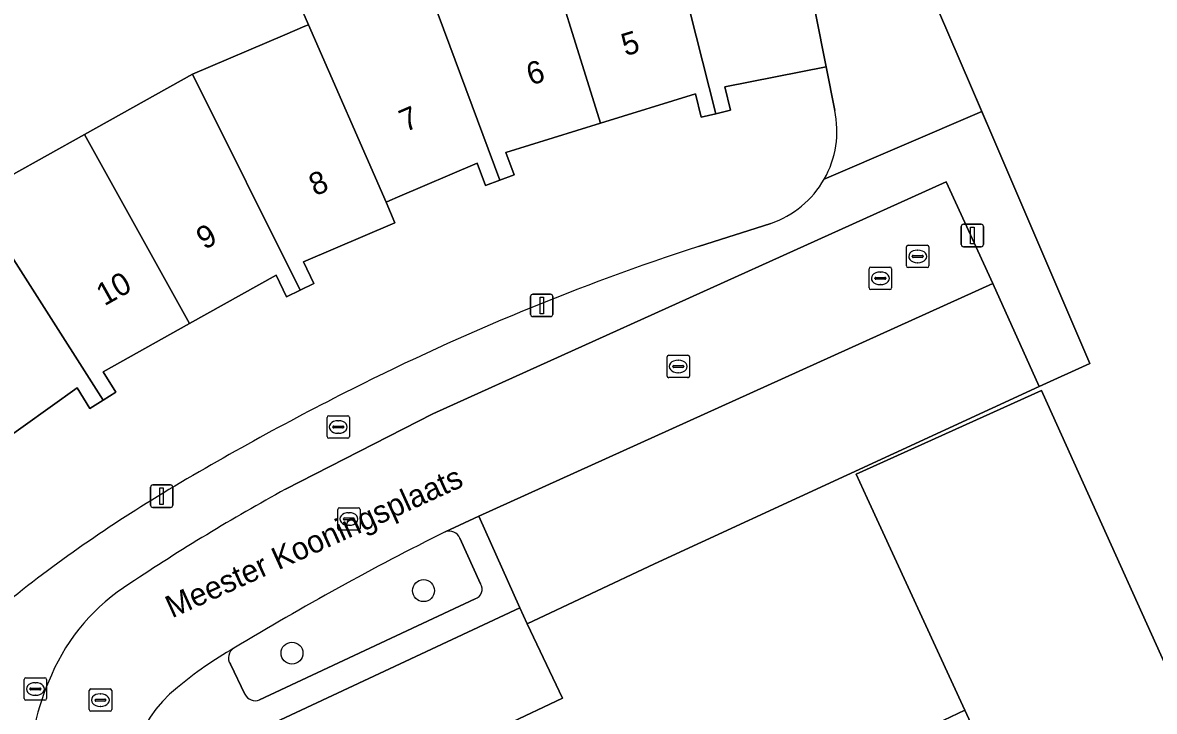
# Model space of a CAD drawing. Extents: x 160377 to 161131, y 383938 to 384853.
# Drawn here: x 160925.4 to 160975.8, y 384327.9 to 384358.6 of the extents above; entities that cross this region are included whole.
import ezdxf

# ---------------------------------------------------------------- set-up
doc = ezdxf.new("R2010")
doc.units = 0
for name, color, linetype in [('IMGEO_Boom', 7, 'Continuous'), ('IMGEO_Brandkraan', 7, 'Continuous'), ('IMGEO_Erf', 7, 'Continuous'), ('IMGEO_Groenvoorziening', 7, 'Continuous'), ('IMGEO_Kolk', 7, 'Continuous'), ('IMGEO_Lichtmast', 7, 'Continuous'), ('IMGEO_Muur', 7, 'Continuous'), ('IMGEO_Openbare_ruimte_label', 7, 'Continuous'), ('IMGEO_Pand', 7, 'Continuous'), ('IMGEO_Pand_nummerreeks', 7, 'Continuous'), ('IMGEO_Parkeervlak_open', 7, 'Continuous'), ('IMGEO_Rijbaan_lokaal_open', 7, 'Continuous'), ('IMGEO_Rioolput', 7, 'Continuous'), ('IMGEO_Voetpad_open', 7, 'Continuous')]:
    doc.layers.add(name, color=color, linetype=linetype)

msp = doc.modelspace()

# ---------------------------------------------------------------- linework, layer by layer
at = {"layer": 'IMGEO_Boom'}
for centre in [(160943.246, 384333.257), (160937.378, 384330.47)]:
    msp.add_circle(centre, 0.489, dxfattribs=at)
at = {"layer": 'IMGEO_Brandkraan'}
for p, q in [((160938.941, 384340.129), (160938.941, 384340.981)), ((160939.016, 384341.055), (160939.868, 384341.055)), ((160939.942, 384340.981), (160939.942, 384340.129)), ((160939.2, 384340.549), (160939.2, 384340.561)), ((160939.638, 384340.512), (160939.24, 384340.512)), ((160939.243, 384340.598), (160939.641, 384340.598)), ((160939.429, 384340.835), (160939.454, 384340.835)), ((160939.684, 384340.561), (160939.684, 384340.549)), ((160939.868, 384340.055), (160939.016, 384340.055)), ((160939.452, 384340.275), (160939.427, 384340.275))]:
    msp.add_line(p, q, dxfattribs=at)
for points in [[(160938.941, 384340.129), (160938.941, 384340.981)], [(160939.016, 384341.055), (160939.868, 384341.055)], [(160939.942, 384340.981), (160939.942, 384340.129)], [(160939.868, 384340.055), (160939.016, 384340.055)]]:
    msp.add_lwpolyline(points, dxfattribs=at)
for centre, radius, start, end in [((160939.018, 384340.979), 0.0765, 91.552, 178.448), ((160939.018, 384340.979), 0.0765, 91.552, 178.448), ((160939.866, 384340.979), 0.0765, 1.552, 88.448), ((160939.866, 384340.979), 0.0765, 1.552, 88.448), ((160939.24, 384340.558), 0.0403, 85.8775, 175.7526), ((160939.237, 384340.548), 0.0366, 178.938, 274.7102), ((160939.641, 384340.555), 0.043, 264.8664, 352.4533), ((160939.645, 384340.56), 0.0386, 1.7309, 96.639), ((160939.018, 384340.131), 0.0765, 181.552, 268.448), ((160939.018, 384340.131), 0.0765, 181.552, 268.448), ((160939.866, 384340.131), 0.0765, 271.552, 358.448), ((160939.866, 384340.131), 0.0765, 271.552, 358.448)]:
    msp.add_arc(centre, radius, start, end, dxfattribs=at)
for centre, major_axis, ratio, start_param, end_param in [((160939.428, 384340.555), (-0.387, 0.002), 0.722429, 4.712389, 7.853982), ((160939.453, 384340.555), (-0.39, 0.002), 0.717154, 1.570796, 4.712389)]:
    msp.add_ellipse(centre, major_axis=major_axis, ratio=ratio, start_param=start_param, end_param=end_param, dxfattribs=at)
at = {"layer": 'IMGEO_Erf'}
for points in [[(160979.448, 384372.881), (160966.893, 384366.117), (160966.932, 384366), (160966.362, 384365.747), (160963.821, 384364.69), (160968.142, 384354.625), (160972.964, 384343.393), (160970.707, 384342.354), (160953.539, 384334.451), (160947.872, 384331.78), (160949.445, 384328.465), (160944.422, 384326.089)], [(160897.698, 384336.811), (160901.981, 384340.955), (160904.989, 384337.846), (160909.227, 384341.53), (160913.442, 384345.194), (160918.038, 384348.43), (160918.612, 384347.613), (160918.754, 384347.713), (160918.92, 384347.831), (160923.164, 384350.833), (160928.121, 384353.598), (160932.947, 384356.289), (160937.061, 384358.047), (160937.954, 384358.429), (160938.117, 384358.498), (160937.718, 384359.412)], [(160961.584, 384354.67), (160961.195, 384356.614), (160956.68, 384355.728), (160956.932, 384354.688), (160956.276, 384354.529), (160955.621, 384354.371), (160955.37, 384355.411), (160951.142, 384354.106), (160946.913, 384352.801), (160947.284, 384351.797), (160946.644, 384351.561), (160946.004, 384351.325), (160945.634, 384352.328), (160942.077, 384350.799), (160941.735, 384350.652), (160941.572, 384350.582), (160941.972, 384349.665), (160937.893, 384347.922), (160938.359, 384346.959), (160937.745, 384346.662), (160937.132, 384346.365), (160936.666, 384347.328), (160932.81, 384345.172), (160928.954, 384343.015), (160929.519, 384342.106), (160928.95, 384341.753), (160928.359, 384341.386), (160927.795, 384342.295), (160924.167, 384339.712)], [(160955.502, 384348.606), (160958.73, 384349.634)], [(160964.262, 384326.443), (160967.394, 384327.922), (160963.028, 384337.381), (160962.547, 384338.444), (160970.802, 384342.176), (160970.86, 384342.047), (160978.345, 384325.492)]]:
    msp.add_lwpolyline(points, dxfattribs=at)
for centre, radius, start, end in [((160957.324, 384353.755), 4.357, 330.4942, 12.1204), ((160957.332, 384353.751), 4.348, 288.7514, 330.4807), ((160989.673, 384243.736), 110.297, 108.04782, 116.72888), ((160997.608, 384227.711), 128.179, 116.67506, 121.12072), ((160964.285, 384283.453), 63.237, 121.37691, 129.51133)]:
    msp.add_arc(centre, radius, start, end, dxfattribs=at)
at = {"layer": 'IMGEO_Groenvoorziening'}
for points in [[(160945.787, 384333.565), (160944.867, 384335.59)], [(160935.936, 384328.385), (160945.548, 384332.885)], [(160934.63, 384329.983), (160935.275, 384328.634)]]:
    msp.add_lwpolyline(points, dxfattribs=at)
for centre, radius, start, end in [((161004.521, 384215.29), 134.831, 116.56875, 121.14334), ((160944.388, 384335.395), 0.518, 22.1281, 109.4749), ((160945.393, 384333.321), 0.463, 289.5546, 31.7153), ((160935.038, 384330.262), 0.495, 120.2798, 214.3363), ((160935.744, 384328.878), 0.529, 207.4847, 291.2323)]:
    msp.add_arc(centre, radius, start, end, dxfattribs=at)
at = {"layer": 'IMGEO_Kolk'}
for p, q in [((160964.784, 384347.737), (160964.784, 384348.589)), ((160964.859, 384348.663), (160965.711, 384348.663)), ((160965.785, 384348.589), (160965.785, 384347.737)), ((160965.043, 384348.157), (160965.043, 384348.169)), ((160965.481, 384348.12), (160965.083, 384348.12)), ((160965.086, 384348.206), (160965.484, 384348.206)), ((160965.272, 384348.443), (160965.297, 384348.443)), ((160965.527, 384348.169), (160965.527, 384348.157)), ((160965.711, 384347.663), (160964.859, 384347.663)), ((160965.295, 384347.883), (160965.27, 384347.883)), ((160954.106, 384342.829), (160954.106, 384343.681)), ((160954.181, 384343.755), (160955.033, 384343.755)), ((160954.594, 384343.535), (160954.619, 384343.535)), ((160955.107, 384343.681), (160955.107, 384342.829)), ((160954.365, 384343.249), (160954.365, 384343.261)), ((160954.803, 384343.212), (160954.405, 384343.212)), ((160954.408, 384343.298), (160954.806, 384343.298)), ((160954.617, 384342.975), (160954.592, 384342.975)), ((160954.849, 384343.261), (160954.849, 384343.249)), ((160955.033, 384342.755), (160954.181, 384342.755)), ((160939.416, 384336.027), (160939.416, 384336.879)), ((160939.491, 384336.953), (160940.343, 384336.953)), ((160940.417, 384336.879), (160940.417, 384336.027)), ((160939.675, 384336.447), (160939.675, 384336.459)), ((160940.113, 384336.41), (160939.715, 384336.41)), ((160939.718, 384336.496), (160940.116, 384336.496)), ((160939.904, 384336.733), (160939.929, 384336.733)), ((160940.159, 384336.459), (160940.159, 384336.447)), ((160940.343, 384335.953), (160939.491, 384335.953)), ((160939.927, 384336.173), (160939.902, 384336.173)), ((160928.335, 384327.948), (160928.335, 384328.8)), ((160928.41, 384328.874), (160929.262, 384328.874)), ((160929.336, 384328.8), (160929.336, 384327.948)), ((160928.594, 384328.368), (160928.594, 384328.38)), ((160929.032, 384328.331), (160928.634, 384328.331)), ((160928.637, 384328.417), (160929.035, 384328.417)), ((160928.823, 384328.654), (160928.848, 384328.654)), ((160929.078, 384328.38), (160929.078, 384328.368)), ((160929.262, 384327.874), (160928.41, 384327.874)), ((160928.846, 384328.094), (160928.821, 384328.094))]:
    msp.add_line(p, q, dxfattribs=at)
for points in [[(160964.784, 384347.737), (160964.784, 384348.589)], [(160964.859, 384348.663), (160965.711, 384348.663)], [(160965.785, 384348.589), (160965.785, 384347.737)], [(160965.711, 384347.663), (160964.859, 384347.663)], [(160954.106, 384342.829), (160954.106, 384343.681)], [(160954.181, 384343.755), (160955.033, 384343.755)], [(160955.107, 384343.681), (160955.107, 384342.829)], [(160955.033, 384342.755), (160954.181, 384342.755)], [(160939.416, 384336.027), (160939.416, 384336.879)], [(160939.491, 384336.953), (160940.343, 384336.953)], [(160940.417, 384336.879), (160940.417, 384336.027)], [(160940.343, 384335.953), (160939.491, 384335.953)], [(160928.335, 384327.948), (160928.335, 384328.8)], [(160928.41, 384328.874), (160929.262, 384328.874)], [(160929.336, 384328.8), (160929.336, 384327.948)], [(160929.262, 384327.874), (160928.41, 384327.874)]]:
    msp.add_lwpolyline(points, dxfattribs=at)
for centre, radius, start, end in [((160964.861, 384348.587), 0.0765, 91.552, 178.448), ((160964.861, 384348.587), 0.0765, 91.552, 178.448), ((160965.709, 384348.587), 0.0765, 1.552, 88.448), ((160965.709, 384348.587), 0.0765, 1.552, 88.448), ((160965.083, 384348.166), 0.0403, 85.8775, 175.7526), ((160965.08, 384348.156), 0.0366, 178.938, 274.7102), ((160965.484, 384348.163), 0.043, 264.8664, 352.4533), ((160965.488, 384348.168), 0.0386, 1.7309, 96.639), ((160964.861, 384347.739), 0.0765, 181.552, 268.448), ((160964.861, 384347.739), 0.0765, 181.552, 268.448), ((160965.709, 384347.739), 0.0765, 271.552, 358.448), ((160965.709, 384347.739), 0.0765, 271.552, 358.448), ((160954.183, 384343.679), 0.0765, 91.552, 178.448), ((160954.183, 384343.679), 0.0765, 91.552, 178.448), ((160955.031, 384343.679), 0.0765, 1.552, 88.448), ((160955.031, 384343.679), 0.0765, 1.552, 88.448), ((160954.405, 384343.258), 0.0403, 85.8775, 175.7526), ((160954.402, 384343.248), 0.0366, 178.938, 274.7102), ((160954.806, 384343.255), 0.043, 264.8664, 352.4533), ((160954.81, 384343.26), 0.0386, 1.7309, 96.639), ((160954.183, 384342.831), 0.0765, 181.552, 268.448), ((160954.183, 384342.831), 0.0765, 181.552, 268.448), ((160955.031, 384342.831), 0.0765, 271.552, 358.448), ((160955.031, 384342.831), 0.0765, 271.552, 358.448), ((160939.493, 384336.877), 0.0765, 91.552, 178.448), ((160939.493, 384336.877), 0.0765, 91.552, 178.448), ((160940.341, 384336.877), 0.0765, 1.552, 88.448), ((160940.341, 384336.877), 0.0765, 1.552, 88.448), ((160939.715, 384336.456), 0.0403, 85.8775, 175.7526), ((160939.712, 384336.446), 0.0366, 178.938, 274.7102), ((160940.116, 384336.453), 0.043, 264.8664, 352.4533), ((160940.12, 384336.458), 0.0386, 1.7309, 96.639), ((160939.493, 384336.029), 0.0765, 181.552, 268.448), ((160939.493, 384336.029), 0.0765, 181.552, 268.448), ((160940.341, 384336.029), 0.0765, 271.552, 358.448), ((160940.341, 384336.029), 0.0765, 271.552, 358.448), ((160928.412, 384328.798), 0.0765, 91.552, 178.448), ((160928.412, 384328.798), 0.0765, 91.552, 178.448), ((160929.26, 384328.798), 0.0765, 1.552, 88.448), ((160929.26, 384328.798), 0.0765, 1.552, 88.448), ((160928.634, 384328.377), 0.0403, 85.8775, 175.7526), ((160928.631, 384328.367), 0.0366, 178.938, 274.7102), ((160929.035, 384328.374), 0.043, 264.8664, 352.4533), ((160929.039, 384328.379), 0.0386, 1.7309, 96.639), ((160928.412, 384327.95), 0.0765, 181.552, 268.448), ((160928.412, 384327.95), 0.0765, 181.552, 268.448), ((160929.26, 384327.95), 0.0765, 271.552, 358.448), ((160929.26, 384327.95), 0.0765, 271.552, 358.448)]:
    msp.add_arc(centre, radius, start, end, dxfattribs=at)
for centre, major_axis, ratio, start_param, end_param in [((160965.271, 384348.163), (-0.387, 0.002), 0.722429, 4.712389, 7.853982), ((160965.296, 384348.163), (-0.39, 0.002), 0.717154, 1.570796, 4.712389), ((160954.593, 384343.255), (-0.387, 0.002), 0.722429, 4.712389, 7.853982), ((160954.618, 384343.255), (-0.39, 0.002), 0.717154, 1.570796, 4.712389), ((160939.903, 384336.453), (-0.387, 0.002), 0.722429, 4.712389, 7.853982), ((160939.928, 384336.453), (-0.39, 0.002), 0.717154, 1.570796, 4.712389), ((160928.822, 384328.374), (-0.387, 0.002), 0.722429, 4.712389, 7.853982), ((160928.847, 384328.374), (-0.39, 0.002), 0.717154, 1.570796, 4.712389)]:
    msp.add_ellipse(centre, major_axis=major_axis, ratio=ratio, start_param=start_param, end_param=end_param, dxfattribs=at)
at = {"layer": 'IMGEO_Lichtmast'}
for p, q in [((160967.226, 384348.697), (160967.226, 384349.497)), ((160967.226, 384349.497), (160967.226, 384348.697)), ((160967.326, 384349.597), (160968.116, 384349.597)), ((160968.116, 384349.597), (160967.326, 384349.597)), ((160968.216, 384349.497), (160968.216, 384348.697)), ((160968.216, 384348.697), (160968.216, 384349.497)), ((160968.116, 384348.597), (160967.326, 384348.597)), ((160967.326, 384348.597), (160968.116, 384348.597)), ((160948.122, 384346.477), (160948.912, 384346.477)), ((160948.912, 384346.477), (160948.122, 384346.477)), ((160948.022, 384345.577), (160948.022, 384346.377)), ((160948.022, 384346.377), (160948.022, 384345.577)), ((160949.012, 384346.377), (160949.012, 384345.577)), ((160949.012, 384345.577), (160949.012, 384346.377)), ((160948.912, 384345.477), (160948.122, 384345.477)), ((160948.122, 384345.477), (160948.912, 384345.477)), ((160931.169, 384337.969), (160931.959, 384337.969)), ((160931.959, 384337.969), (160931.169, 384337.969)), ((160931.069, 384337.069), (160931.069, 384337.869)), ((160931.069, 384337.869), (160931.069, 384337.069)), ((160932.059, 384337.869), (160932.059, 384337.069)), ((160932.059, 384337.069), (160932.059, 384337.869)), ((160931.959, 384336.969), (160931.169, 384336.969)), ((160931.169, 384336.969), (160931.959, 384336.969))]:
    msp.add_line(p, q, dxfattribs=at)
for points in [[(160967.646, 384349.472), (160967.796, 384349.472), (160967.796, 384348.722), (160967.646, 384348.722), (160967.646, 384349.472)], [(160948.442, 384346.352), (160948.592, 384346.352), (160948.592, 384345.602), (160948.442, 384345.602), (160948.442, 384346.352)], [(160931.489, 384337.844), (160931.639, 384337.844), (160931.639, 384337.094), (160931.489, 384337.094), (160931.489, 384337.844)]]:
    msp.add_lwpolyline(points, dxfattribs=at)
for centre, start, end in [((160967.326, 384349.497), 90, 180), ((160967.326, 384349.497), 90, 180), ((160968.116, 384349.497), 0, 90), ((160968.116, 384349.497), 360, 90), ((160967.326, 384348.697), 180, 270), ((160967.326, 384348.697), 180, 270), ((160968.116, 384348.697), 270, 0), ((160968.116, 384348.697), 270, 0), ((160948.122, 384346.377), 90, 180), ((160948.122, 384346.377), 90, 180), ((160948.912, 384346.377), 0, 90), ((160948.912, 384346.377), 360, 90), ((160948.122, 384345.577), 180, 270), ((160948.122, 384345.577), 180, 270), ((160948.912, 384345.577), 270, 0), ((160948.912, 384345.577), 270, 0), ((160931.169, 384337.869), 90, 180), ((160931.169, 384337.869), 90, 180), ((160931.959, 384337.869), 0, 90), ((160931.959, 384337.869), 360, 90), ((160931.169, 384337.069), 180, 270), ((160931.169, 384337.069), 180, 270), ((160931.959, 384337.069), 270, 0), ((160931.959, 384337.069), 270, 0)]:
    msp.add_arc(centre, 0.1, start, end, dxfattribs=at)
at = {"layer": 'IMGEO_Muur'}
for points in [[(160966.362, 384365.747), (160963.821, 384364.69), (160972.964, 384343.393), (160970.707, 384342.354)], [(160970.707, 384342.354), (160953.539, 384334.451)]]:
    msp.add_lwpolyline(points, dxfattribs=at)
at = {"layer": 'IMGEO_Pand'}
for points in [[(160948.274, 384363.311), (160947.431, 384366.014), (160942.065, 384364.341), (160942.908, 384361.638), (160946.644, 384351.561), (160947.284, 384351.797), (160946.913, 384352.801), (160951.142, 384354.106)], [(160953.64, 384364.983), (160956.276, 384354.529), (160956.932, 384354.688), (160956.68, 384355.728), (160961.195, 384356.614), (160959.33, 384366.063), (160954.419, 384365.128)], [(160953.64, 384364.983), (160948.274, 384363.311), (160951.142, 384354.106), (160955.37, 384355.411), (160955.621, 384354.371), (160956.276, 384354.529)], [(160942.908, 384361.638), (160937.718, 384359.412), (160938.117, 384358.498), (160941.572, 384350.582), (160941.735, 384350.652), (160942.077, 384350.799), (160945.634, 384352.328), (160946.004, 384351.325), (160946.644, 384351.561)], [(160938.117, 384358.498), (160937.954, 384358.429), (160937.061, 384358.047), (160932.947, 384356.289), (160937.745, 384346.662), (160938.359, 384346.959), (160937.893, 384347.922), (160941.972, 384349.665), (160941.572, 384350.582)], [(160932.947, 384356.289), (160928.121, 384353.598), (160932.81, 384345.172), (160936.666, 384347.328), (160937.132, 384346.365), (160937.745, 384346.662)], [(160923.164, 384350.833), (160928.95, 384341.753), (160929.519, 384342.106), (160928.954, 384343.015), (160932.81, 384345.172), (160928.121, 384353.598)], [(160923.164, 384350.833), (160918.92, 384347.831), (160918.754, 384347.713), (160918.612, 384347.613), (160923.589, 384340.534), (160924.167, 384339.712), (160927.795, 384342.295), (160928.359, 384341.386), (160928.95, 384341.753)], [(160984.723, 384328.376), (160978.345, 384325.492), (160970.86, 384342.047), (160970.802, 384342.176), (160962.547, 384338.444), (160963.028, 384337.381), (160967.394, 384327.922), (160971.207, 384319.66), (160971.617, 384319.849), (160972.915, 384317.036), (160973.423, 384315.936), (160987.426, 384322.399), (160986.764, 384323.863)], [(160949.445, 384328.465), (160947.872, 384331.78), (160947.54, 384332.492), (160933.153, 384325.75), (160934.769, 384322.306), (160935.729, 384322.738), (160937.505, 384318.958), (160936.546, 384318.507), (160936.616, 384318.359), (160945.998, 384322.759), (160945.93, 384322.902), (160944.422, 384326.089)], [(160958.689, 384323.812), (160960.245, 384320.279), (160963.756, 384312.813), (160970.492, 384315.969), (160972.915, 384317.036), (160971.617, 384319.849), (160971.207, 384319.66), (160967.394, 384327.922), (160964.262, 384326.443)]]:
    msp.add_lwpolyline(points, close=True, dxfattribs=at)
at = {"layer": 'IMGEO_Parkeervlak_open'}
msp.add_lwpolyline([(160970.707, 384342.354), (160968.629, 384346.954), (160945.717, 384336.577), (160947.54, 384332.492), (160947.872, 384331.78), (160953.539, 384334.451)], close=True, dxfattribs=at)
at = {"layer": 'IMGEO_Rijbaan_lokaal_open'}
msp.add_lwpolyline([(160944.215, 384335.883), (160945.717, 384336.577), (160968.629, 384346.954), (160966.551, 384351.49), (160943.664, 384341.144), (160937.094, 384337.778)], dxfattribs=at)
for centre, radius, start, end in [((160980.368, 384258.522), 90.301, 118.63477, 123.78887), ((161004.521, 384215.29), 134.831, 116.56875, 121.14334), ((160934.911, 384325.947), 8.989, 121.9944, 156.7637), ((160943.156, 384316.018), 16.889, 119.6957, 130.1356), ((160936.268, 384325.062), 10.588, 155.2624, 205.9636), ((160935.613, 384324.61), 5.463, 127.7412, 202.2621)]:
    msp.add_arc(centre, radius, start, end, dxfattribs=at)
at = {"layer": 'IMGEO_Rioolput'}
for p, q in [((160963.119, 384346.76), (160963.119, 384347.612)), ((160963.194, 384347.686), (160964.046, 384347.686)), ((160964.12, 384347.612), (160964.12, 384346.76)), ((160963.378, 384347.18), (160963.378, 384347.192)), ((160963.816, 384347.143), (160963.418, 384347.143)), ((160963.421, 384347.229), (160963.819, 384347.229)), ((160963.607, 384347.466), (160963.632, 384347.466)), ((160963.862, 384347.192), (160963.862, 384347.18)), ((160964.046, 384346.686), (160963.194, 384346.686)), ((160963.63, 384346.906), (160963.605, 384346.906)), ((160925.508, 384329.368), (160926.36, 384329.368)), ((160925.433, 384328.442), (160925.433, 384329.294)), ((160925.692, 384328.862), (160925.692, 384328.874)), ((160926.13, 384328.825), (160925.732, 384328.825)), ((160925.735, 384328.911), (160926.133, 384328.911)), ((160925.921, 384329.148), (160925.946, 384329.148)), ((160926.176, 384328.874), (160926.176, 384328.862)), ((160926.434, 384329.294), (160926.434, 384328.442)), ((160926.36, 384328.368), (160925.508, 384328.368)), ((160925.944, 384328.588), (160925.919, 384328.588))]:
    msp.add_line(p, q, dxfattribs=at)
for points in [[(160963.119, 384346.76), (160963.119, 384347.612)], [(160963.194, 384347.686), (160964.046, 384347.686)], [(160964.12, 384347.612), (160964.12, 384346.76)], [(160964.046, 384346.686), (160963.194, 384346.686)], [(160925.508, 384329.368), (160926.36, 384329.368)], [(160925.433, 384328.442), (160925.433, 384329.294)], [(160926.434, 384329.294), (160926.434, 384328.442)], [(160926.36, 384328.368), (160925.508, 384328.368)]]:
    msp.add_lwpolyline(points, dxfattribs=at)
for centre, radius, start, end in [((160963.196, 384347.61), 0.0765, 91.552, 178.448), ((160963.196, 384347.61), 0.0765, 91.552, 178.448), ((160964.044, 384347.61), 0.0765, 1.552, 88.448), ((160964.044, 384347.61), 0.0765, 1.552, 88.448), ((160963.418, 384347.189), 0.0403, 85.8775, 175.7526), ((160963.415, 384347.179), 0.0366, 178.938, 274.7102), ((160963.819, 384347.186), 0.043, 264.8664, 352.4533), ((160963.823, 384347.191), 0.0386, 1.7309, 96.639), ((160963.196, 384346.762), 0.0765, 181.552, 268.448), ((160963.196, 384346.762), 0.0765, 181.552, 268.448), ((160964.044, 384346.762), 0.0765, 271.552, 358.448), ((160964.044, 384346.762), 0.0765, 271.552, 358.448), ((160925.51, 384329.292), 0.0765, 91.552, 178.448), ((160925.51, 384329.292), 0.0765, 91.552, 178.448), ((160926.358, 384329.292), 0.0765, 1.552, 88.448), ((160926.358, 384329.292), 0.0765, 1.552, 88.448), ((160925.732, 384328.871), 0.0403, 85.8775, 175.7526), ((160925.729, 384328.861), 0.0366, 178.938, 274.7102), ((160926.133, 384328.868), 0.043, 264.8664, 352.4533), ((160926.137, 384328.873), 0.0386, 1.7309, 96.639), ((160925.51, 384328.444), 0.0765, 181.552, 268.448), ((160925.51, 384328.444), 0.0765, 181.552, 268.448), ((160926.358, 384328.444), 0.0765, 271.552, 358.448), ((160926.358, 384328.444), 0.0765, 271.552, 358.448)]:
    msp.add_arc(centre, radius, start, end, dxfattribs=at)
for centre, major_axis, ratio, start_param, end_param in [((160963.606, 384347.186), (-0.387, 0.002), 0.722429, 4.712389, 7.853982), ((160963.631, 384347.186), (-0.39, 0.002), 0.717154, 1.570796, 4.712389), ((160925.92, 384328.868), (-0.387, 0.002), 0.722429, 4.712389, 7.853982), ((160925.945, 384328.868), (-0.39, 0.002), 0.717154, 1.570796, 4.712389)]:
    msp.add_ellipse(centre, major_axis=major_axis, ratio=ratio, start_param=start_param, end_param=end_param, dxfattribs=at)
at = {"layer": 'IMGEO_Voetpad_open'}
for points in [[(160963.821, 384364.69), (160966.362, 384365.747), (160963.395, 384371.104), (160976.862, 384378.674), (160975.68, 384381.236), (160974.137, 384384.58), (160961.105, 384377.233), (160958.201, 384382.443), (160956.292, 384381.364), (160956.544, 384379.976), (160959.33, 384366.063), (160961.195, 384356.614), (160961.584, 384354.67)], [(160961.116, 384351.609), (160968.142, 384354.625), (160963.821, 384364.69)], [(160966.551, 384351.49), (160968.629, 384346.954), (160970.707, 384342.354), (160972.964, 384343.393), (160968.142, 384354.625), (160961.116, 384351.609)], [(160937.094, 384337.778), (160943.664, 384341.144), (160966.551, 384351.49)], [(160958.73, 384349.634), (160955.502, 384348.606)], [(160930.557, 384322.54), (160931.139, 384321.177), (160932.78, 384321.928), (160934.883, 384317.441), (160933.251, 384316.674), (160934.591, 384313.808), (160936.195, 384314.502), (160938.341, 384310.067), (160936.702, 384309.292), (160937.916, 384306.695), (160939.559, 384307.476), (160941.725, 384302.856), (160943.465, 384303.728), (160941.562, 384307.822), (160940.005, 384311.12), (160939.938, 384311.263), (160938.168, 384315.064), (160936.616, 384318.359), (160936.546, 384318.507), (160934.769, 384322.306), (160933.153, 384325.75), (160947.54, 384332.492), (160945.717, 384336.577), (160944.215, 384335.883)], [(160944.867, 384335.59), (160945.787, 384333.565)], [(160945.548, 384332.885), (160935.936, 384328.385)], [(160935.275, 384328.634), (160934.63, 384329.983)]]:
    msp.add_lwpolyline(points, dxfattribs=at)
for centre, radius, start, end in [((160957.324, 384353.755), 4.357, 330.4942, 12.1204), ((160957.332, 384353.751), 4.348, 288.7514, 330.4807), ((160989.673, 384243.736), 110.297, 108.04782, 116.72888), ((160997.608, 384227.711), 128.179, 116.67506, 121.12072), ((160964.285, 384283.453), 63.237, 121.37691, 129.51133), ((160980.368, 384258.522), 90.301, 118.63477, 123.78887), ((160944.388, 384335.395), 0.518, 22.1281, 109.4749), ((160934.911, 384325.947), 8.989, 121.9944, 156.7637), ((160945.393, 384333.321), 0.463, 289.5546, 31.7153), ((160943.156, 384316.018), 16.889, 119.6957, 130.1356), ((160935.038, 384330.262), 0.495, 120.2798, 214.3363), ((160936.268, 384325.062), 10.588, 155.2624, 205.9636), ((160935.613, 384324.61), 5.463, 127.7412, 202.2621), ((160935.744, 384328.878), 0.529, 207.4847, 291.2323)]:
    msp.add_arc(centre, radius, start, end, dxfattribs=at)

# ---------------------------------------------------------------- texts
at = {"layer": 'IMGEO_Openbare_ruimte_label'}
msp.add_text('Meester Kooningsplaats', height=1, rotation=24.3871, dxfattribs=at).set_placement((160932.025, 384332.015))
at = {"layer": 'IMGEO_Pand_nummerreeks'}
for s, rotation, p in [('5', 17.1532, (160952.25, 384357.085)), ('6', 17.1486, (160948.021, 384355.781)), ('7', 23.2621, (160942.436, 384353.696)), ('8', 23.136, (160938.404, 384350.838)), ('9', 29.2108, (160933.475, 384348.44)), ('10', 29.2221, (160929.013, 384345.934))]:
    msp.add_text(s, height=1, rotation=rotation, dxfattribs=at).set_placement(p)

doc.saveas('drawing.dxf')
